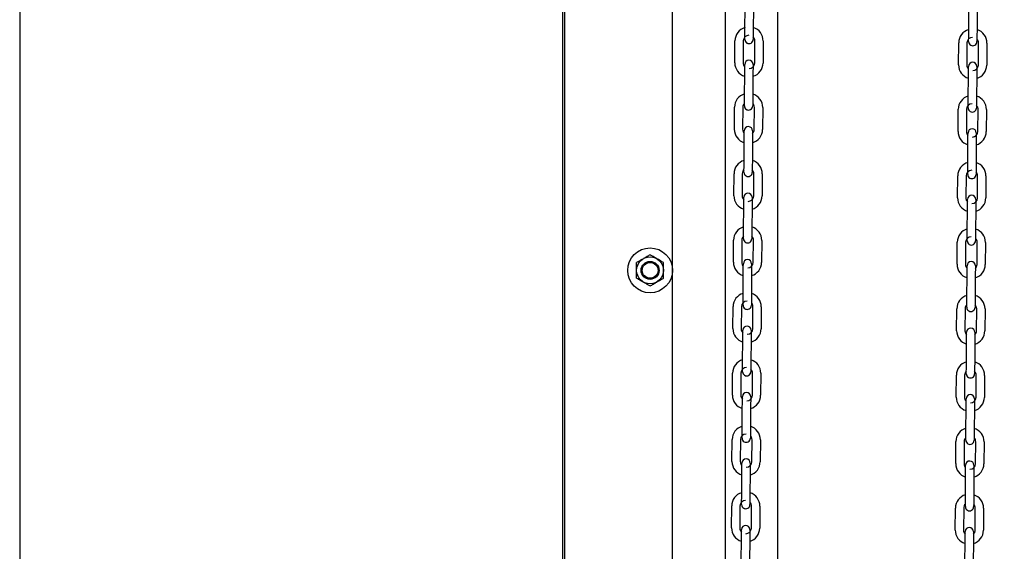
# Model space of a CAD drawing. Header units: inches. Extents: x 170 to 312, y 215 to 248.
# Tile 363 of 656: x 234.054 to 234.988, y 221.752 to 222.256. Entities that reach past the tile are written whole.
import ezdxf

# ---------------------------------------------------------------- set-up
doc = ezdxf.new("R2010")
doc.units = ezdxf.units.IN
doc.header["$LTSCALE"] = 0.25
doc.header["$MEASUREMENT"] = 0
doc.layers.add('ANNOTATIONS', color=1, linetype='Continuous')
doc.layers.add('MOTOR LH', color=7, linetype='Continuous')
doc.styles.add('ARIAL', font='arial.ttf', dxfattribs={"height": 0.09375})
doc.dimstyles.new('STANDARD$0', dxfattribs={"dimtxt": 0.09375, "dimasz": 0.09375, "dimexe": 0.03125, "dimexo": 0.046875, "dimgap": 0.09, "dimtad": 0, "dimtih": 1, "dimtoh": 1, "dimdec": 4, "dimzin": 0, "dimdsep": 46, "dimtxsty": 'ARIAL', "dimcen": 0.09, "dimadec": 0, "dimazin": 0, "dimtfac": 1, "dimtdec": 4, "dimtofl": 0, "dimtmove": 0, "dimatfit": 1, "dimfxl": 1, "dimtolj": 1, "dimtzin": 0, "dimarcsym": 0})

# ---------------------------------------------------------------- blocks, each defined once
blk = doc.blocks.new('*D142')
at = {"layer": 'ANNOTATIONS', "color": 0, "lineweight": -2, "transparency": 16777216}
for p, q in [((234.61628, 224.43674), (236.46225, 224.43674)), ((236.431, 224.34299), (236.431, 222.64335)), ((236.431, 220.50886), (236.431, 222.20849)), ((235.70047, 220.41511), (236.46225, 220.41511))]:
    blk.add_line(p, q, dxfattribs=at)
at = {"layer": 'ANNOTATIONS', "color": 0, "transparency": 16777216}
for points in [[(236.41537, 224.34299), (236.44662, 224.34299), (236.431, 224.43674)], [(236.41537, 220.50886), (236.44662, 220.50886), (236.431, 220.41511)]]:
    blk.add_solid(points, dxfattribs=at)
at = {"layer": 'defpoints', "color": 0, "transparency": 16777216}
for p in [(234.56941, 224.43674), (235.6536, 220.41511), (236.431, 220.41511)]:
    blk.add_point(p, dxfattribs=at)
at = {"layer": 'ANNOTATIONS', "color": 0, "transparency": 16777216, "insert": (236.431, 222.42592), "char_height": 0.09375, "attachment_point": 5, "style": 'ARIAL'}
blk.add_mtext('\\A1;OPENING\\PHEIGHT', dxfattribs=at)
blk = doc.blocks.new('*D143')
at = {"layer": 'ANNOTATIONS', "color": 0, "lineweight": -2, "transparency": 16777216}
for p, q in [((234.61628, 225.27272), (237.11724, 225.27272)), ((237.08599, 225.17897), (237.08599, 223.06135)), ((237.08599, 220.50886), (237.08599, 222.62649)), ((236.62082, 220.41511), (237.11724, 220.41511))]:
    blk.add_line(p, q, dxfattribs=at)
at = {"layer": 'ANNOTATIONS', "color": 0, "transparency": 16777216}
for points in [[(237.07036, 225.17897), (237.10161, 225.17897), (237.08599, 225.27272)], [(237.07036, 220.50886), (237.10161, 220.50886), (237.08599, 220.41511)]]:
    blk.add_solid(points, dxfattribs=at)
at = {"layer": 'defpoints', "color": 0, "transparency": 16777216}
for p in [(234.56941, 225.27272), (236.57394, 220.41511), (237.08599, 220.41511)]:
    blk.add_point(p, dxfattribs=at)
at = {"layer": 'ANNOTATIONS', "color": 0, "transparency": 16777216, "insert": (237.08599, 222.84392), "char_height": 0.09375, "attachment_point": 5, "style": 'ARIAL'}
blk.add_mtext('\\A1;TOTAL\\PHEIGHT', dxfattribs=at)

msp = doc.modelspace()

# ---------------------------------------------------------------- linework, layer by layer
at = {"layer": 'MOTOR LH'}
for p, q in [((234.05378, 225.91347), (234.05378, 220.41511)), ((234.56941, 220.41511), (234.56941, 225.91347)), ((234.57124, 220.41779), (234.57124, 225.22508)), ((234.67343, 220.41779), (234.67343, 225.22508)), ((234.72346, 224.94831), (234.72346, 220.41511)), ((234.77349, 220.41779), (234.77349, 224.60767)), ((234.74219, 222.24698), (234.74234, 222.26785)), ((234.75022, 222.26779), (234.75007, 222.24693)), ((234.95454, 222.24502), (234.95469, 222.26588)), ((234.96256, 222.26583), (234.96242, 222.24496)), ((234.73252, 222.21556), (234.73267, 222.23642)), ((234.74054, 222.23637), (234.74039, 222.2155)), ((234.75142, 222.21542), (234.75157, 222.23629)), ((234.75944, 222.23623), (234.75929, 222.21537)), ((234.94487, 222.21359), (234.94502, 222.23445)), ((234.95289, 222.2344), (234.95274, 222.21353)), ((234.95448, 222.23577), (234.95448, 222.23579)), ((234.96377, 222.21345), (234.96392, 222.23432)), ((234.97179, 222.23426), (234.97164, 222.2134)), ((234.74175, 222.18399), (234.7419, 222.20485)), ((234.74977, 222.2048), (234.74962, 222.18393)), ((234.9541, 222.18202), (234.95424, 222.20288)), ((234.96212, 222.20283), (234.96197, 222.18196)), ((234.73208, 222.15256), (234.73222, 222.17342)), ((234.7401, 222.17337), (234.73995, 222.1525)), ((234.75097, 222.15242), (234.75112, 222.17329)), ((234.75899, 222.17323), (234.75885, 222.15237)), ((234.94442, 222.15059), (234.94457, 222.17146)), ((234.95245, 222.1714), (234.9523, 222.15053)), ((234.95403, 222.17277), (234.95403, 222.17279)), ((234.96332, 222.15046), (234.96347, 222.17132)), ((234.97134, 222.17127), (234.9712, 222.1504)), ((234.7413, 222.12099), (234.74145, 222.14185)), ((234.74932, 222.1418), (234.74917, 222.12093)), ((234.95365, 222.11902), (234.9538, 222.13989)), ((234.96167, 222.13983), (234.96152, 222.11896)), ((234.73163, 222.08956), (234.73178, 222.11042)), ((234.73965, 222.11037), (234.7395, 222.0895)), ((234.75053, 222.08942), (234.75067, 222.11029)), ((234.75855, 222.11023), (234.7584, 222.08937)), ((234.94398, 222.08759), (234.94413, 222.10846)), ((234.952, 222.1084), (234.95185, 222.08754)), ((234.96288, 222.08746), (234.96302, 222.10832)), ((234.9709, 222.10827), (234.97075, 222.0874)), ((234.74085, 222.05799), (234.741, 222.07885)), ((234.74888, 222.0788), (234.74873, 222.05793)), ((234.9532, 222.05602), (234.95335, 222.07689)), ((234.96123, 222.07683), (234.96108, 222.05597)), ((234.73118, 222.02656), (234.73133, 222.04743)), ((234.7392, 222.04737), (234.73906, 222.0265)), ((234.75008, 222.02643), (234.75023, 222.04729)), ((234.7581, 222.04724), (234.75795, 222.02637)), ((234.94353, 222.02459), (234.94368, 222.04546)), ((234.95155, 222.0454), (234.95141, 222.02454)), ((234.96243, 222.02446), (234.96258, 222.04532)), ((234.97045, 222.04527), (234.9703, 222.0244)), ((234.74041, 221.99499), (234.74056, 222.01586)), ((234.74843, 222.0158), (234.74828, 221.99493)), ((234.95276, 221.99302), (234.95291, 222.01389)), ((234.96078, 222.01383), (234.96063, 221.99297)), ((234.73074, 221.96356), (234.73088, 221.98443)), ((234.73876, 221.98437), (234.73861, 221.96351)), ((234.74034, 221.98575), (234.74034, 221.98576)), ((234.74963, 221.96343), (234.74978, 221.98429)), ((234.75766, 221.98424), (234.75751, 221.96337)), ((234.94309, 221.96159), (234.94323, 221.98246)), ((234.95111, 221.9824), (234.95096, 221.96154)), ((234.96198, 221.96146), (234.96213, 221.98233)), ((234.97001, 221.98227), (234.96986, 221.9614)), ((234.73996, 221.93199), (234.74011, 221.95286)), ((234.74798, 221.9528), (234.74784, 221.93194)), ((234.95231, 221.93002), (234.95246, 221.95089)), ((234.96033, 221.95083), (234.96019, 221.92997)), ((234.73029, 221.90056), (234.73044, 221.92143)), ((234.73831, 221.92137), (234.73816, 221.90051)), ((234.7399, 221.92275), (234.7399, 221.92276)), ((234.74919, 221.90043), (234.74934, 221.9213)), ((234.75721, 221.92124), (234.75706, 221.90037)), ((234.94264, 221.8986), (234.94279, 221.91946)), ((234.95066, 221.91941), (234.95051, 221.89854)), ((234.96154, 221.89846), (234.96169, 221.91933)), ((234.96956, 221.91927), (234.96941, 221.89841)), ((234.73952, 221.86899), (234.73966, 221.88986)), ((234.74754, 221.8898), (234.74739, 221.86894)), ((234.95187, 221.86703), (234.95201, 221.88789)), ((234.95989, 221.88784), (234.95974, 221.86697)), ((234.72984, 221.83757), (234.72999, 221.85843)), ((234.73787, 221.85838), (234.73772, 221.83751)), ((234.74874, 221.83743), (234.74889, 221.8583)), ((234.75676, 221.85824), (234.75662, 221.83738)), ((234.94219, 221.8356), (234.94234, 221.85646)), ((234.95022, 221.85641), (234.95007, 221.83554)), ((234.96109, 221.83546), (234.96124, 221.85633)), ((234.96911, 221.85627), (234.96897, 221.83541)), ((234.73907, 221.806), (234.73922, 221.82686)), ((234.74709, 221.82681), (234.74694, 221.80594)), ((234.95142, 221.80403), (234.95157, 221.82489)), ((234.95944, 221.82484), (234.95929, 221.80397)), ((234.7294, 221.77459), (234.72955, 221.79543)), ((234.73742, 221.79538), (234.73727, 221.77451)), ((234.7483, 221.77443), (234.74844, 221.7953)), ((234.75632, 221.79524), (234.75617, 221.77438)), ((234.94175, 221.7726), (234.9419, 221.79346)), ((234.94977, 221.79341), (234.94962, 221.77254)), ((234.96065, 221.77247), (234.96079, 221.79333)), ((234.96867, 221.79327), (234.96852, 221.77241)), ((234.73862, 221.743), (234.73877, 221.76386)), ((234.74665, 221.76381), (234.7465, 221.74294)), ((234.95097, 221.74103), (234.95112, 221.76189)), ((234.959, 221.76184), (234.95885, 221.74097))]:
    msp.add_line(p, q, dxfattribs=at)
at = {"layer": 'MOTOR LH', "flags": 128}
for points in [[(234.74213, 222.23773), (234.74213, 222.23791), (234.74213, 222.23844), (234.74214, 222.23929), (234.74215, 222.24044), (234.74216, 222.24184), (234.74217, 222.24344), (234.74218, 222.24518), (234.74219, 222.24698)], [(234.75007, 222.24693), (234.75005, 222.24512), (234.75004, 222.24339), (234.75003, 222.24179), (234.75002, 222.24039), (234.75001, 222.23924)], [(234.95448, 222.23576), (234.95448, 222.23594), (234.95448, 222.23647), (234.95449, 222.23732), (234.9545, 222.23847), (234.95451, 222.23988), (234.95452, 222.24148), (234.95453, 222.24321), (234.95454, 222.24502)], [(234.96242, 222.24496), (234.9624, 222.24316), (234.96239, 222.24142), (234.96238, 222.23982), (234.96237, 222.23842), (234.96236, 222.23727)], [(234.74403, 222.23434), (234.74453, 222.23408), (234.74604, 222.23377)], [(234.75002, 222.24007), (234.75001, 222.23924), (234.75001, 222.23838), (234.75, 222.23785), (234.75, 222.23768)], [(234.96237, 222.23811), (234.96236, 222.23727), (234.96236, 222.23641), (234.96235, 222.23589), (234.96235, 222.23574)], [(234.96235, 222.23589), (234.96235, 222.23571)], [(234.74194, 222.21171), (234.74195, 222.21254), (234.74196, 222.2134), (234.74196, 222.21393), (234.74196, 222.2141)], [(234.74983, 222.21405), (234.74983, 222.21387), (234.74983, 222.21334), (234.74982, 222.21249), (234.74982, 222.21134), (234.74981, 222.20994), (234.74979, 222.20834), (234.74978, 222.2066), (234.74977, 222.2048)], [(234.7419, 222.20485), (234.74191, 222.20666), (234.74192, 222.20839), (234.74193, 222.20999), (234.74194, 222.21139), (234.74195, 222.21254)], [(234.95424, 222.20288), (234.95426, 222.20469), (234.95427, 222.20642), (234.95428, 222.20802), (234.95429, 222.20943), (234.9543, 222.21058)], [(234.95429, 222.20974), (234.9543, 222.21058), (234.95431, 222.21143), (234.95431, 222.21196), (234.95431, 222.21214)], [(234.96218, 222.21208), (234.96218, 222.2119), (234.96218, 222.21138), (234.96217, 222.21052), (234.96216, 222.20937), (234.96215, 222.20797), (234.96214, 222.20637), (234.96213, 222.20463), (234.96212, 222.20283)], [(234.74168, 222.17474), (234.74168, 222.17491), (234.74169, 222.17544), (234.74169, 222.17629), (234.7417, 222.17713)], [(234.74169, 222.17629), (234.7417, 222.17744), (234.74171, 222.17885), (234.74172, 222.18045), (234.74173, 222.18218), (234.74175, 222.18399)], [(234.74957, 222.17708), (234.74957, 222.17624), (234.74956, 222.17538), (234.74956, 222.17486), (234.74956, 222.17471)], [(234.74962, 222.18393), (234.74961, 222.18213), (234.7496, 222.18039), (234.74958, 222.17879), (234.74957, 222.17739), (234.74957, 222.17624)], [(234.95403, 222.17277), (234.95403, 222.17294), (234.95404, 222.17347), (234.95404, 222.17433), (234.95405, 222.17548), (234.95406, 222.17688), (234.95407, 222.17848), (234.95408, 222.18021), (234.9541, 222.18202)], [(234.96197, 222.18196), (234.96196, 222.18016), (234.96195, 222.17842), (234.96193, 222.17682), (234.96192, 222.17542), (234.96192, 222.17427)], [(234.74168, 222.17473), (234.74168, 222.17491)], [(234.74358, 222.17134), (234.74409, 222.17108), (234.74559, 222.17077)], [(234.74956, 222.17486), (234.74956, 222.17468)], [(234.96191, 222.17289), (234.9619, 222.17271)], [(234.96192, 222.17511), (234.96192, 222.17427), (234.96191, 222.17341), (234.96191, 222.17289), (234.96191, 222.17274)], [(234.74145, 222.14185), (234.74146, 222.14366), (234.74147, 222.14539), (234.74149, 222.14699), (234.7415, 222.14839), (234.7415, 222.14955)], [(234.7415, 222.14871), (234.7415, 222.14955), (234.74151, 222.1504), (234.74151, 222.15093), (234.74151, 222.1511)], [(234.74151, 222.15093), (234.74151, 222.1511)], [(234.74938, 222.14949), (234.74937, 222.14834), (234.74936, 222.14694), (234.74935, 222.14534), (234.74934, 222.1436), (234.74932, 222.1418)], [(234.74939, 222.15105), (234.74939, 222.15087), (234.74938, 222.15034), (234.74938, 222.14949), (234.74937, 222.14866)], [(234.95385, 222.14675), (234.95385, 222.14758), (234.95386, 222.14843), (234.95386, 222.14896), (234.95386, 222.14914)], [(234.96174, 222.14908), (234.96174, 222.1489), (234.96173, 222.14838), (234.96173, 222.14752), (234.96172, 222.14637), (234.96171, 222.14497), (234.9617, 222.14337), (234.96169, 222.14163), (234.96167, 222.13983)], [(234.9538, 222.13989), (234.95381, 222.14169), (234.95382, 222.14343), (234.95384, 222.14503), (234.95385, 222.14643), (234.95385, 222.14758)], [(234.74125, 222.11329), (234.74125, 222.11445), (234.74126, 222.11585), (234.74128, 222.11745), (234.74129, 222.11918), (234.7413, 222.12099)], [(234.74917, 222.12093), (234.74916, 222.11913), (234.74915, 222.11739), (234.74914, 222.11579), (234.74913, 222.11439), (234.74912, 222.11324)], [(234.74124, 222.11174), (234.74124, 222.11191), (234.74124, 222.11244), (234.74125, 222.11329), (234.74125, 222.11413)], [(234.74913, 222.11408), (234.74912, 222.11324), (234.74911, 222.11238), (234.74911, 222.11186), (234.74911, 222.11169)], [(234.74911, 222.11186), (234.74911, 222.11168)], [(234.95358, 222.10977), (234.95359, 222.10995), (234.95359, 222.11047), (234.9536, 222.11133), (234.9536, 222.11248), (234.95361, 222.11388), (234.95363, 222.11548), (234.95364, 222.11721), (234.95365, 222.11902)], [(234.96148, 222.11211), (234.96147, 222.11127), (234.96146, 222.11042), (234.96146, 222.10989), (234.96146, 222.10971)], [(234.96152, 222.11896), (234.96151, 222.11716), (234.9615, 222.11542), (234.96149, 222.11382), (234.96148, 222.11242), (234.96147, 222.11127)], [(234.74313, 222.10834), (234.74364, 222.10808), (234.74514, 222.10777)], [(234.741, 222.07885), (234.74102, 222.08066), (234.74103, 222.0824), (234.74104, 222.08399), (234.74105, 222.0854), (234.74106, 222.08655)], [(234.74105, 222.08571), (234.74106, 222.08655), (234.74106, 222.0874), (234.74107, 222.08793), (234.74107, 222.0881)], [(234.74107, 222.08793), (234.74107, 222.08811)], [(234.74894, 222.08805), (234.74894, 222.08787), (234.74894, 222.08735), (234.74893, 222.08649), (234.74892, 222.08534), (234.74891, 222.08394), (234.7489, 222.08234), (234.74889, 222.0806), (234.74888, 222.0788)], [(234.95335, 222.07689), (234.95337, 222.07869), (234.95338, 222.08043), (234.95339, 222.08203), (234.9534, 222.08343), (234.95341, 222.08458)], [(234.9534, 222.08375), (234.95341, 222.08458), (234.95341, 222.08543), (234.95342, 222.08596), (234.95342, 222.08614)], [(234.96129, 222.08608), (234.96129, 222.0859), (234.96129, 222.08538), (234.96128, 222.08452), (234.96127, 222.08337), (234.96126, 222.08197), (234.96125, 222.08037), (234.96124, 222.07864), (234.96123, 222.07683)], [(234.7408, 222.0503), (234.74081, 222.05145), (234.74082, 222.05285), (234.74083, 222.05445), (234.74084, 222.05618), (234.74085, 222.05799)], [(234.74873, 222.05793), (234.74872, 222.05613), (234.7487, 222.05439), (234.74869, 222.05279), (234.74868, 222.05139), (234.74867, 222.05024)], [(234.95314, 222.04677), (234.95314, 222.04695), (234.95314, 222.04747), (234.95315, 222.04833), (234.95316, 222.04948), (234.95317, 222.05088), (234.95318, 222.05248), (234.95319, 222.05422), (234.9532, 222.05602)], [(234.96108, 222.05597), (234.96107, 222.05416), (234.96105, 222.05242), (234.96104, 222.05083), (234.96103, 222.04942), (234.96102, 222.04827)], [(234.74079, 222.04874), (234.74079, 222.04891), (234.74079, 222.04944), (234.7408, 222.0503), (234.74081, 222.05114)], [(234.74079, 222.04874), (234.74079, 222.04891)], [(234.74868, 222.05108), (234.74867, 222.05024), (234.74867, 222.04939), (234.74866, 222.04886), (234.74866, 222.04868)], [(234.96103, 222.04911), (234.96102, 222.04827), (234.96102, 222.04742), (234.96101, 222.04689), (234.96101, 222.04675)], [(234.96101, 222.04689), (234.96101, 222.04671)], [(234.74269, 222.04534), (234.74319, 222.04508), (234.7447, 222.04477)], [(234.74056, 222.01586), (234.74057, 222.01766), (234.74058, 222.0194), (234.74059, 222.021), (234.7406, 222.0224), (234.74061, 222.02355)], [(234.74061, 222.02272), (234.74061, 222.02355), (234.74062, 222.0244), (234.74062, 222.02493), (234.74062, 222.0251)], [(234.74062, 222.02493), (234.74062, 222.02511)], [(234.7485, 222.02505), (234.7485, 222.02487), (234.74849, 222.02435), (234.74849, 222.02349), (234.74848, 222.02234), (234.74847, 222.02094), (234.74846, 222.01934), (234.74844, 222.01761), (234.74843, 222.0158)], [(234.95291, 222.01389), (234.95292, 222.01569), (234.95293, 222.01743), (234.95294, 222.01903), (234.95295, 222.02043), (234.95296, 222.02158)], [(234.95296, 222.02075), (234.95296, 222.02158), (234.95297, 222.02244), (234.95297, 222.02296), (234.95297, 222.02314)], [(234.96083, 222.02152), (234.96083, 222.02037), (234.96082, 222.01897), (234.96081, 222.01737), (234.96079, 222.01564), (234.96078, 222.01383)], [(234.96085, 222.02308), (234.96084, 222.02291), (234.96084, 222.02238), (234.96083, 222.02152), (234.96083, 222.02069)], [(234.74034, 221.98574), (234.74034, 221.98592), (234.74035, 221.98644), (234.74035, 221.9873), (234.74036, 221.98845), (234.74037, 221.98985), (234.74038, 221.99145), (234.7404, 221.99319), (234.74041, 221.99499)], [(234.74828, 221.99493), (234.74827, 221.99313), (234.74826, 221.99139), (234.74825, 221.98979), (234.74824, 221.98839), (234.74823, 221.98724)], [(234.9527, 221.98533), (234.95271, 221.98648), (234.95272, 221.98788), (234.95273, 221.98948), (234.95275, 221.99122), (234.95276, 221.99302)], [(234.96063, 221.99297), (234.96062, 221.99116), (234.96061, 221.98943), (234.9606, 221.98783), (234.96059, 221.98642), (234.96058, 221.98527)], [(234.74224, 221.98234), (234.74275, 221.98208), (234.74425, 221.98177)], [(234.74823, 221.98808), (234.74823, 221.98724), (234.74822, 221.98639), (234.74822, 221.98586), (234.74822, 221.98572)], [(234.74822, 221.98586), (234.74822, 221.98568)], [(234.95269, 221.98378), (234.95269, 221.98395), (234.9527, 221.98448), (234.9527, 221.98533), (234.95271, 221.98617)], [(234.95269, 221.98377), (234.95269, 221.98395)], [(234.96058, 221.98611), (234.96058, 221.98527), (234.96057, 221.98442), (234.96057, 221.98389), (234.96057, 221.98372)], [(234.74016, 221.95972), (234.74017, 221.96055), (234.74017, 221.96141), (234.74018, 221.96193), (234.74018, 221.9621)], [(234.74018, 221.96193), (234.74018, 221.96211)], [(234.74805, 221.96205), (234.74805, 221.96188), (234.74805, 221.96135), (234.74804, 221.96049), (234.74803, 221.95934), (234.74802, 221.95794), (234.74801, 221.95634), (234.748, 221.95461), (234.74798, 221.9528)], [(234.74011, 221.95286), (234.74012, 221.95466), (234.74014, 221.9564), (234.74015, 221.958), (234.74016, 221.9594), (234.74017, 221.96055)], [(234.95246, 221.95089), (234.95247, 221.95269), (234.95249, 221.95443), (234.9525, 221.95603), (234.95251, 221.95743), (234.95251, 221.95858)], [(234.95251, 221.95775), (234.95251, 221.95858), (234.95252, 221.95944), (234.95252, 221.95996), (234.95253, 221.96013)], [(234.95252, 221.95996), (234.95253, 221.96014)], [(234.96039, 221.95853), (234.96038, 221.95738), (234.96037, 221.95597), (234.96036, 221.95437), (234.96035, 221.95264), (234.96033, 221.95083)], [(234.9604, 221.96009), (234.9604, 221.95991), (234.96039, 221.95938), (234.96039, 221.95853), (234.96038, 221.9577)], [(234.7399, 221.92274), (234.7399, 221.92292), (234.7399, 221.92344), (234.73991, 221.9243), (234.73992, 221.92545), (234.73993, 221.92685), (234.73994, 221.92845), (234.73995, 221.93019), (234.73996, 221.93199)], [(234.74779, 221.92508), (234.74778, 221.92424), (234.74778, 221.92339), (234.74777, 221.92286), (234.74777, 221.92272)], [(234.74784, 221.93194), (234.74782, 221.93013), (234.74781, 221.9284), (234.7478, 221.9268), (234.74779, 221.92539), (234.74778, 221.92424)], [(234.95226, 221.92233), (234.95227, 221.92348), (234.95228, 221.92488), (234.95229, 221.92648), (234.9523, 221.92822), (234.95231, 221.93002)], [(234.96019, 221.92997), (234.96017, 221.92816), (234.96016, 221.92643), (234.96015, 221.92483), (234.96014, 221.92343), (234.96013, 221.92228)], [(234.7418, 221.91934), (234.7423, 221.91909), (234.74381, 221.91878)], [(234.74777, 221.92286), (234.74777, 221.92268)], [(234.95225, 221.92077), (234.95225, 221.92095), (234.95225, 221.92148), (234.95226, 221.92233), (234.95226, 221.92317)], [(234.96014, 221.92311), (234.96013, 221.92228), (234.96013, 221.92142), (234.96012, 221.92089), (234.96012, 221.92075)], [(234.96012, 221.92089), (234.96012, 221.92072)], [(234.73966, 221.88986), (234.73968, 221.89166), (234.73969, 221.8934), (234.7397, 221.895), (234.73971, 221.8964), (234.73972, 221.89755)], [(234.73971, 221.89672), (234.73972, 221.89755), (234.73973, 221.89841), (234.73973, 221.89893), (234.73973, 221.8991)], [(234.73973, 221.89893), (234.73973, 221.89911)], [(234.7476, 221.89906), (234.7476, 221.89888), (234.7476, 221.89835), (234.74759, 221.8975), (234.74759, 221.89635), (234.74758, 221.89494), (234.74756, 221.89334), (234.74755, 221.89161), (234.74754, 221.8898)], [(234.95206, 221.89475), (234.95207, 221.89558), (234.95208, 221.89644), (234.95208, 221.89697), (234.95208, 221.89714)], [(234.95995, 221.89709), (234.95995, 221.89691), (234.95995, 221.89638), (234.95994, 221.89553), (234.95993, 221.89438), (234.95992, 221.89298), (234.95991, 221.89138), (234.9599, 221.88964), (234.95989, 221.88784)], [(234.95201, 221.88789), (234.95203, 221.8897), (234.95204, 221.89143), (234.95205, 221.89303), (234.95206, 221.89443), (234.95207, 221.89558)], [(234.73945, 221.85974), (234.73945, 221.85992), (234.73946, 221.86045), (234.73946, 221.8613), (234.73947, 221.86245), (234.73948, 221.86385), (234.73949, 221.86545), (234.7395, 221.86719), (234.73952, 221.86899)], [(234.74739, 221.86894), (234.74738, 221.86713), (234.74737, 221.8654), (234.74735, 221.8638), (234.74734, 221.8624), (234.74734, 221.86125)], [(234.74734, 221.86208), (234.74734, 221.86125), (234.74733, 221.86039), (234.74733, 221.85986), (234.74732, 221.85969)], [(234.9518, 221.85778), (234.9518, 221.85795), (234.95181, 221.85848), (234.95181, 221.85933), (234.95182, 221.86017)], [(234.95181, 221.85933), (234.95182, 221.86048), (234.95183, 221.86189), (234.95184, 221.86349), (234.95185, 221.86522), (234.95187, 221.86703)], [(234.95969, 221.86012), (234.95969, 221.85928), (234.95968, 221.85842), (234.95968, 221.8579), (234.95967, 221.85772)], [(234.95974, 221.86697), (234.95973, 221.86517), (234.95972, 221.86343), (234.9597, 221.86183), (234.95969, 221.86043), (234.95969, 221.85928)], [(234.74135, 221.85635), (234.74186, 221.85609), (234.74336, 221.85578)], [(234.9518, 221.85777), (234.9518, 221.85795)], [(234.73922, 221.82686), (234.73923, 221.82867), (234.73924, 221.8304), (234.73926, 221.832), (234.73927, 221.8334), (234.73927, 221.83455)], [(234.73927, 221.83372), (234.73927, 221.83455), (234.73928, 221.83541), (234.73928, 221.83593), (234.73928, 221.8361)], [(234.73928, 221.83593), (234.73928, 221.83611)], [(234.74716, 221.83606), (234.74716, 221.83588), (234.74715, 221.83535), (234.74715, 221.8345), (234.74714, 221.83335), (234.74713, 221.83194), (234.74712, 221.83035), (234.74711, 221.82861), (234.74709, 221.82681)], [(234.95157, 221.82489), (234.95158, 221.8267), (234.95159, 221.82843), (234.9516, 221.83003), (234.95161, 221.83143), (234.95162, 221.83259)], [(234.95162, 221.83175), (234.95162, 221.83259), (234.95163, 221.83344), (234.95163, 221.83397), (234.95163, 221.83414)], [(234.95163, 221.83397), (234.95163, 221.83414)], [(234.95951, 221.83409), (234.95951, 221.83391), (234.9595, 221.83338), (234.9595, 221.83253), (234.95949, 221.83138), (234.95948, 221.82998), (234.95947, 221.82838), (234.95945, 221.82664), (234.95944, 221.82484)], [(234.73901, 221.79674), (234.73901, 221.79692), (234.73901, 221.79745), (234.73902, 221.7983), (234.73902, 221.79945), (234.73903, 221.80086), (234.73905, 221.80245), (234.73906, 221.80419), (234.73907, 221.806)], [(234.74694, 221.80594), (234.74693, 221.80413), (234.74692, 221.8024), (234.74691, 221.8008), (234.7469, 221.7994), (234.74689, 221.79825)], [(234.95136, 221.79548), (234.95137, 221.79633), (234.95137, 221.79749), (234.95138, 221.79889), (234.9514, 221.80049), (234.95141, 221.80222), (234.95142, 221.80403)], [(234.95929, 221.80397), (234.95928, 221.80217), (234.95927, 221.80043), (234.95926, 221.79883), (234.95925, 221.79743), (234.95924, 221.79628)], [(234.7409, 221.79335), (234.74141, 221.79309), (234.74291, 221.79278)], [(234.7469, 221.79909), (234.74689, 221.79825), (234.74688, 221.79739), (234.74688, 221.79687), (234.74688, 221.79669)], [(234.95135, 221.79478), (234.95136, 221.79495), (234.95136, 221.79548), (234.95137, 221.79633), (234.95137, 221.79717)], [(234.95135, 221.79478), (234.95136, 221.79495)], [(234.95925, 221.79712), (234.95924, 221.79628), (234.95923, 221.79542), (234.95923, 221.7949), (234.95923, 221.79472)], [(234.73877, 221.76386), (234.73879, 221.76567), (234.7388, 221.7674), (234.73881, 221.769), (234.73882, 221.7704), (234.73883, 221.77156)], [(234.73882, 221.77072), (234.73883, 221.77156), (234.73883, 221.77241), (234.73884, 221.77294), (234.73884, 221.77311)], [(234.73884, 221.77294), (234.73884, 221.77311)], [(234.74671, 221.77306), (234.74671, 221.77288), (234.74671, 221.77235), (234.7467, 221.7715), (234.74669, 221.77035), (234.74668, 221.76895), (234.74667, 221.76735), (234.74666, 221.76561), (234.74665, 221.76381)], [(234.95112, 221.76189), (234.95113, 221.7637), (234.95115, 221.76544), (234.95116, 221.76703), (234.95117, 221.76844), (234.95118, 221.76959)], [(234.95117, 221.76876), (234.95118, 221.76959), (234.95118, 221.77044), (234.95119, 221.77097), (234.95119, 221.77115)], [(234.95905, 221.76953), (234.95904, 221.76838), (234.95903, 221.76698), (234.95902, 221.76538), (234.95901, 221.76364), (234.959, 221.76184)], [(234.95906, 221.77109), (234.95906, 221.77091), (234.95906, 221.77039), (234.95905, 221.76953), (234.95904, 221.7687)]]:
    msp.add_lwpolyline(points, dxfattribs=at)
at = {"layer": 'MOTOR LH'}
for radius in [0.02129, 0.01277, 0.00852, 0.0075]:
    msp.add_circle((234.65214, 222.0188), radius, dxfattribs=at)
for centre, radius, start, end in [((234.74586, 222.23633), 0.01319, 106.06756, 179.59345), ((234.74586, 222.23633), 0.00531, 89.59345, 179.59345), ((234.74625, 222.23633), 0.01319, 359.59345, 73.11934), ((234.95821, 222.23436), 0.01319, 106.06756, 179.59345), ((234.9586, 222.23436), 0.01319, 359.59345, 73.11934), ((234.74606, 222.2377), 0.00394, 179.59345, 359.59347), ((234.74625, 222.23633), 0.00531, 359.59345, 44.86833), ((234.95821, 222.23436), 0.00531, 89.59345, 179.59345), ((234.95841, 222.23574), 0.00394, 179.59345, 359.59347), ((234.9586, 222.23436), 0.00531, 359.59345, 44.86854), ((234.74571, 222.21546), 0.01319, 179.59345, 253.12364), ((234.74571, 222.21546), 0.00531, 179.59345, 224.88348), ((234.7459, 222.21408), 0.00394, 359.59345, 179.59343), ((234.7461, 222.21546), 0.00531, 269.59345, 359.59345), ((234.7461, 222.21546), 0.01319, 286.07186, 359.59345), ((234.95825, 222.21211), 0.00394, 359.59345, 179.59343), ((234.95806, 222.21349), 0.01319, 179.59345, 253.12364), ((234.95806, 222.21349), 0.00531, 179.59345, 224.88293), ((234.95845, 222.21349), 0.00531, 269.59345, 359.59345), ((234.95845, 222.21349), 0.01319, 286.07186, 359.59345), ((234.74541, 222.17333), 0.01319, 106.06756, 179.59345), ((234.74581, 222.17333), 0.01319, 359.59345, 73.11934), ((234.74541, 222.17333), 0.00531, 134.31779, 179.59345), ((234.74581, 222.17333), 0.00531, 359.59345, 44.86824), ((234.95776, 222.17136), 0.01319, 106.06756, 179.59345), ((234.95776, 222.17136), 0.00531, 89.59345, 179.59345), ((234.95815, 222.17136), 0.01319, 359.59345, 73.11934), ((234.74562, 222.17471), 0.00394, 179.59345, 359.59347), ((234.95797, 222.17274), 0.00394, 179.59345, 359.59347), ((234.95815, 222.17136), 0.00531, 359.59345, 44.86831), ((234.74526, 222.15246), 0.01319, 179.59345, 253.12364), ((234.74526, 222.15246), 0.00531, 179.59345, 224.8828), ((234.74545, 222.15108), 0.00394, 359.59345, 179.59343), ((234.74566, 222.15246), 0.01319, 286.07186, 359.59345), ((234.74566, 222.15246), 0.00531, 314.33308, 359.59345), ((234.95761, 222.1505), 0.01319, 179.59345, 253.12364), ((234.95761, 222.1505), 0.00531, 179.59345, 224.88293), ((234.9578, 222.14911), 0.00394, 359.59345, 179.59343), ((234.95801, 222.15049), 0.00531, 269.59345, 359.59345), ((234.95801, 222.15049), 0.01319, 286.07186, 359.59345), ((234.74497, 222.11033), 0.01319, 106.06756, 179.59345), ((234.74536, 222.11033), 0.01319, 359.59345, 73.11934), ((234.95732, 222.10836), 0.01319, 106.06756, 179.59345), ((234.95771, 222.10836), 0.01319, 359.59345, 73.11934), ((234.74497, 222.11033), 0.00531, 134.31809, 179.59345), ((234.74517, 222.11171), 0.00394, 179.59345, 359.59347), ((234.74536, 222.11033), 0.00531, 359.59345, 44.86872), ((234.95732, 222.10836), 0.00531, 89.59345, 179.59345), ((234.95771, 222.10836), 0.00531, 359.59345, 44.86854), ((234.95752, 222.10974), 0.00394, 179.59345, 359.59347), ((234.74482, 222.08947), 0.01319, 179.59345, 253.12364), ((234.74482, 222.08947), 0.00531, 179.59345, 224.88293), ((234.74501, 222.08808), 0.00394, 359.59345, 179.59343), ((234.74521, 222.08946), 0.00531, 269.59345, 359.59345), ((234.74521, 222.08946), 0.01319, 286.07186, 359.59345), ((234.95717, 222.0875), 0.01319, 179.59345, 253.12364), ((234.95717, 222.0875), 0.00531, 179.59345, 224.88293), ((234.95736, 222.08611), 0.00394, 359.59345, 179.59343), ((234.95756, 222.08749), 0.00531, 269.59345, 359.59345), ((234.95756, 222.08749), 0.01319, 286.07186, 359.59345), ((234.74452, 222.04733), 0.01319, 106.06756, 179.59345), ((234.74491, 222.04733), 0.01319, 359.59345, 73.11934), ((234.95687, 222.04536), 0.01319, 106.06756, 179.59345), ((234.95726, 222.04536), 0.01319, 359.59345, 73.11934), ((234.74452, 222.04733), 0.00531, 134.31795, 179.59345), ((234.74473, 222.04871), 0.00394, 179.59345, 359.59347), ((234.74491, 222.04733), 0.00531, 359.59345, 44.86821), ((234.95687, 222.04536), 0.00531, 89.59345, 179.59345), ((234.95708, 222.04674), 0.00394, 179.59345, 359.59347), ((234.95726, 222.04536), 0.00531, 359.59345, 44.86854), ((234.74456, 222.02508), 0.00394, 359.59345, 179.59343), ((234.95691, 222.02311), 0.00394, 359.59345, 179.59343), ((234.74437, 222.02647), 0.01319, 179.59345, 253.12364), ((234.74437, 222.02647), 0.00531, 179.59345, 224.88343), ((234.74477, 222.02646), 0.00531, 269.59345, 359.59345), ((234.74477, 222.02646), 0.01319, 286.07186, 359.59345), ((234.95672, 222.0245), 0.01319, 179.59345, 253.12364), ((234.95672, 222.0245), 0.00531, 179.59345, 224.88293), ((234.95711, 222.0245), 0.01319, 286.07186, 359.59345), ((234.95711, 222.0245), 0.00531, 314.33326, 359.59345), ((234.74407, 221.98433), 0.01319, 106.06756, 179.59345), ((234.74407, 221.98433), 0.00531, 89.59345, 179.59345), ((234.74447, 221.98433), 0.01319, 359.59345, 73.11934), ((234.95642, 221.98237), 0.01319, 106.06756, 179.59345), ((234.95682, 221.98236), 0.01319, 359.59345, 73.11934), ((234.74428, 221.98571), 0.00394, 179.59345, 359.59347), ((234.74447, 221.98433), 0.00531, 359.59345, 44.86854), ((234.95642, 221.98237), 0.00531, 134.31796, 179.59345), ((234.95663, 221.98374), 0.00394, 179.59345, 359.59347), ((234.95682, 221.98236), 0.00531, 359.59345, 44.86837), ((234.74393, 221.96347), 0.01319, 179.59345, 253.12364), ((234.74393, 221.96347), 0.00531, 179.59345, 224.88332), ((234.74411, 221.96208), 0.00394, 359.59345, 179.59343), ((234.74432, 221.96347), 0.00531, 269.59345, 359.59345), ((234.74432, 221.96347), 0.01319, 286.07186, 359.59345), ((234.95628, 221.9615), 0.01319, 179.59345, 253.12364), ((234.95628, 221.9615), 0.00531, 179.59345, 224.88293), ((234.95646, 221.96011), 0.00394, 359.59345, 179.59343), ((234.95667, 221.9615), 0.01319, 286.07186, 359.59345), ((234.95667, 221.9615), 0.00531, 314.33295, 359.59345), ((234.74363, 221.92134), 0.01319, 106.06756, 179.59345), ((234.74402, 221.92133), 0.01319, 359.59345, 73.11934), ((234.74363, 221.92134), 0.00531, 89.59345, 179.59345), ((234.74402, 221.92133), 0.00531, 359.59345, 44.86854), ((234.95598, 221.91937), 0.01319, 106.06756, 179.59345), ((234.95637, 221.91937), 0.01319, 359.59345, 73.11934), ((234.74383, 221.92271), 0.00394, 179.59345, 359.59347), ((234.95598, 221.91937), 0.00531, 134.31812, 179.59345), ((234.95618, 221.92074), 0.00394, 179.59345, 359.59347), ((234.95637, 221.91937), 0.00531, 359.59345, 44.86854), ((234.74348, 221.90047), 0.01319, 179.59345, 253.12364), ((234.74348, 221.90047), 0.00531, 179.59345, 224.88354), ((234.74367, 221.89908), 0.00394, 359.59345, 179.59343), ((234.74387, 221.90047), 0.00531, 269.59345, 359.59345), ((234.74387, 221.90047), 0.01319, 286.07186, 359.59345), ((234.95583, 221.8985), 0.01319, 179.59345, 253.12364), ((234.95583, 221.8985), 0.00531, 179.59345, 224.88293), ((234.95602, 221.89712), 0.00394, 359.59345, 179.59343), ((234.95622, 221.8985), 0.00531, 269.59345, 359.59345), ((234.95622, 221.8985), 0.01319, 286.07186, 359.59345), ((234.74318, 221.85834), 0.01319, 106.06756, 179.59345), ((234.74358, 221.85833), 0.01319, 359.59345, 73.11934), ((234.95553, 221.85637), 0.01319, 106.06756, 179.59345), ((234.95592, 221.85637), 0.01319, 359.59345, 73.11934), ((234.74318, 221.85834), 0.00531, 89.59345, 179.59345), ((234.74339, 221.85971), 0.00394, 179.59345, 359.59347), ((234.74358, 221.85833), 0.00531, 359.59345, 44.86854), ((234.95553, 221.85637), 0.00531, 134.31777, 179.59345), ((234.95592, 221.85637), 0.00531, 359.59345, 44.86818), ((234.95574, 221.85775), 0.00394, 179.59345, 359.59347), ((234.74322, 221.83608), 0.00394, 359.59345, 179.59343), ((234.74303, 221.83747), 0.01319, 179.59345, 253.12364), ((234.74303, 221.83747), 0.00531, 179.59345, 224.8832), ((234.74343, 221.83747), 0.00531, 269.59345, 359.59345), ((234.74343, 221.83747), 0.01319, 286.07186, 359.59345), ((234.95538, 221.8355), 0.01319, 179.59345, 253.12364), ((234.95538, 221.8355), 0.00531, 179.59345, 224.88293), ((234.95557, 221.83412), 0.00394, 359.59345, 179.59343), ((234.95578, 221.8355), 0.00531, 269.59345, 359.59345), ((234.95578, 221.8355), 0.01319, 286.07186, 359.59345), ((234.74274, 221.79534), 0.01319, 106.06756, 179.59345), ((234.74313, 221.79534), 0.01319, 359.59345, 73.11934), ((234.95508, 221.79337), 0.01319, 106.06756, 179.59345), ((234.95548, 221.79337), 0.01319, 359.59345, 73.11934), ((234.74274, 221.79534), 0.00531, 89.59345, 179.59345), ((234.74294, 221.79672), 0.00394, 179.59345, 359.59347), ((234.74313, 221.79534), 0.00531, 359.59345, 44.86835), ((234.95508, 221.79337), 0.00531, 134.31819, 179.59345), ((234.95529, 221.79475), 0.00394, 179.59345, 359.59347), ((234.95548, 221.79337), 0.00531, 359.59345, 44.86814), ((234.74259, 221.77459), 0.01319, 179.59345, 253.12364), ((234.74259, 221.77447), 0.00531, 179.59345, 224.88327), ((234.74278, 221.77309), 0.00394, 359.59345, 179.59343), ((234.74298, 221.77447), 0.00531, 269.59345, 359.59345), ((234.74298, 221.77447), 0.01319, 286.07186, 359.59345), ((234.95512, 221.77112), 0.00394, 359.59345, 179.59343), ((234.95494, 221.77251), 0.01319, 179.59345, 253.12364), ((234.95494, 221.77251), 0.00531, 179.59345, 224.88293), ((234.95533, 221.7725), 0.01319, 286.07186, 359.59345), ((234.95533, 221.7725), 0.00531, 314.33305, 359.59345)]:
    msp.add_arc(centre, radius, start, end, dxfattribs=at)
for points, knots in [([(234.64575, 222.02986), (234.64486, 222.02934), (234.64304, 222.02829), (234.64092, 222.02707), (234.63971, 222.02637), (234.63936, 222.02617)], [0, 0, 0, 0, 0.406293, 0.82726, 1, 1, 1, 1]), ([(234.65214, 222.03355), (234.65114, 222.03297), (234.64912, 222.03181), (234.64691, 222.03053), (234.64578, 222.02988), (234.64575, 222.02986)], [0, 0, 0, 0, 0.48434, 0.98633, 1, 1, 1, 1]), ([(234.65852, 222.02986), (234.65763, 222.03038), (234.65581, 222.03143), (234.65369, 222.03265), (234.65249, 222.03334), (234.65214, 222.03355)], [0, 0, 0, 0, 0.406293, 0.82726, 1, 1, 1, 1]), ([(234.65852, 222.02986), (234.65763, 222.03038), (234.65581, 222.03143), (234.65369, 222.03265), (234.65249, 222.03334), (234.65214, 222.03355)], [0, 0, 0, 0, 0.406285, 0.827261, 1, 1, 1, 1]), ([(234.66491, 222.02617), (234.66392, 222.02675), (234.6619, 222.02791), (234.65969, 222.02919), (234.65855, 222.02984), (234.65852, 222.02986)], [0, 0, 0, 0, 0.484339, 0.98633, 1, 1, 1, 1]), ([(234.66491, 222.02617), (234.66392, 222.02675), (234.6619, 222.02791), (234.65969, 222.02919), (234.65855, 222.02984), (234.65852, 222.02986)], [0, 0, 0, 0, 0.484349, 0.986331, 1, 1, 1, 1]), ([(234.63936, 222.0188), (234.63936, 222.01897), (234.63936, 222.02007), (234.63936, 222.02213), (234.63936, 222.02441), (234.63936, 222.02574), (234.63936, 222.02617)], [0, 0, 0, 0, 0.066546, 0.43529, 0.814565, 1, 1, 1, 1]), ([(234.63936, 222.01142), (234.63936, 222.01205), (234.63936, 222.01352), (234.63936, 222.01599), (234.63936, 222.01785), (234.63936, 222.0188)], [0, 0, 0, 0, 0.265461, 0.628078, 1, 1, 1, 1]), ([(234.66491, 222.0188), (234.66491, 222.01897), (234.66491, 222.02007), (234.66491, 222.02213), (234.66491, 222.02441), (234.66491, 222.02574), (234.66491, 222.02617)], [0, 0, 0, 0, 0.066546, 0.43529, 0.814565, 1, 1, 1, 1]), ([(234.66491, 222.01142), (234.66491, 222.01205), (234.66491, 222.01352), (234.66491, 222.01599), (234.66491, 222.01785), (234.66491, 222.0188)], [0, 0, 0, 0, 0.265461, 0.628078, 1, 1, 1, 1]), ([(234.66491, 222.01142), (234.66491, 222.01205), (234.66491, 222.01352), (234.66491, 222.01599), (234.66491, 222.01785), (234.66491, 222.0188)], [0, 0, 0, 0, 0.265459, 0.628085, 1, 1, 1, 1]), ([(234.63936, 222.01142), (234.64036, 222.01085), (234.64238, 222.00968), (234.64459, 222.0084), (234.64572, 222.00775), (234.64575, 222.00773)], [0, 0, 0, 0, 0.484334, 0.98633, 1, 1, 1, 1]), ([(234.65852, 222.00773), (234.65942, 222.00825), (234.66124, 222.0093), (234.66336, 222.01052), (234.66456, 222.01122), (234.66491, 222.01142)], [0, 0, 0, 0, 0.406297, 0.827268, 1, 1, 1, 1]), ([(234.65852, 222.00773), (234.65942, 222.00825), (234.66124, 222.0093), (234.66336, 222.01052), (234.66456, 222.01122), (234.66491, 222.01142)], [0, 0, 0, 0, 0.406289, 0.827269, 1, 1, 1, 1]), ([(234.64575, 222.00773), (234.64664, 222.00722), (234.64846, 222.00617), (234.65058, 222.00495), (234.65179, 222.00425), (234.65214, 222.00405)], [0, 0, 0, 0, 0.406303, 0.827269, 1, 1, 1, 1]), ([(234.65214, 222.00405), (234.65313, 222.00462), (234.65515, 222.00579), (234.65736, 222.00706), (234.65849, 222.00772), (234.65852, 222.00773)], [0, 0, 0, 0, 0.48433, 0.98632, 1, 1, 1, 1]), ([(234.65214, 222.00405), (234.65313, 222.00462), (234.65515, 222.00579), (234.65736, 222.00706), (234.65849, 222.00772), (234.65852, 222.00773)], [0, 0, 0, 0, 0.484339, 0.986319, 1, 1, 1, 1])]:
    msp.add_open_spline(points, degree=3, knots=knots, dxfattribs=at)

# ---------------------------------------------------------------- dimensions: what is measured, and where the dimension line sits
at = {"layer": 'ANNOTATIONS'}
for base, p1, p2, text, picture, middle in [((237.08599, 220.41511), (234.56941, 225.27272), (236.57394, 220.41511), 'TOTAL\\PHEIGHT', '*D143', (237.08599, 222.84392)), ((236.431, 220.41511), (234.56941, 224.43674), (235.6536, 220.41511), 'OPENING\\PHEIGHT', '*D142', (236.431, 222.42592))]:
    dim = msp.add_linear_dim(base=base, p1=p1, p2=p2, angle=90, text=text, dimstyle='STANDARD$0', dxfattribs=at)
    dim.commit()
    dim.dimension.update_dxf_attribs({"geometry": picture, "text_midpoint": middle})

doc.saveas('drawing.dxf')
